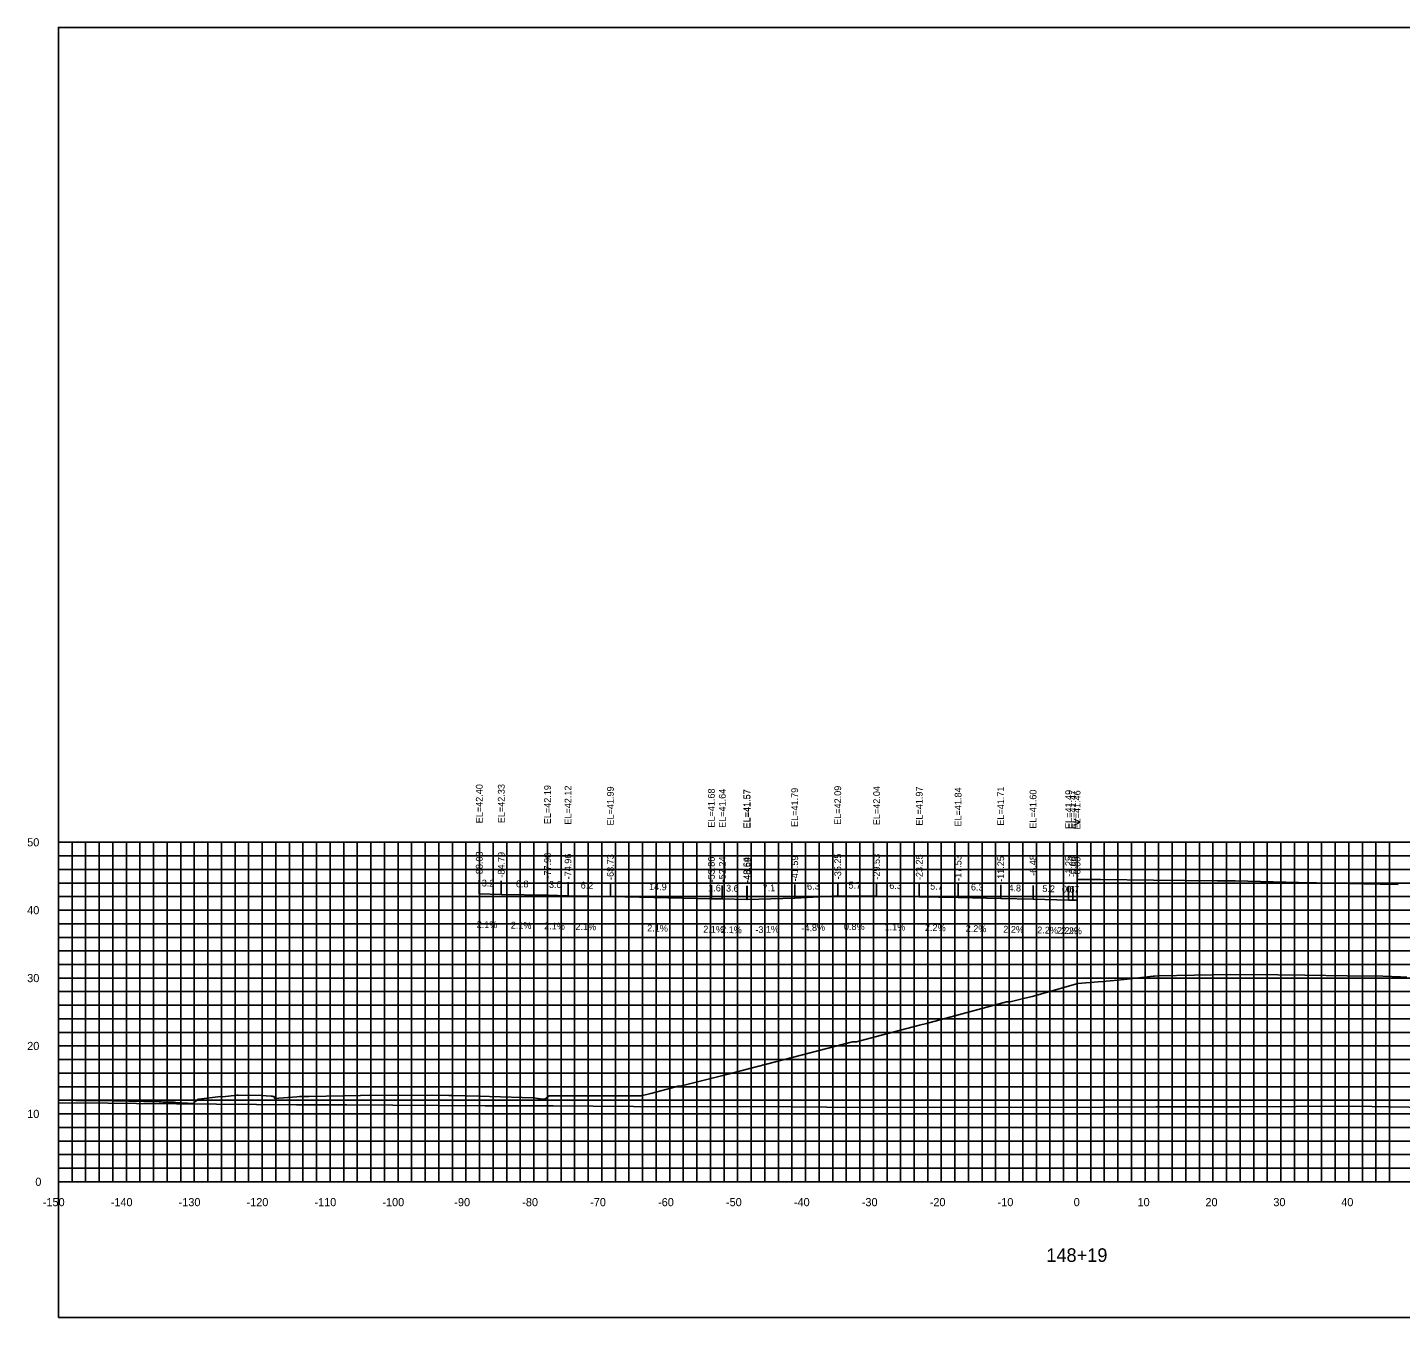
# Model space of a CAD drawing. Extents: x 1800880 to 1818864, y 245271 to 250560.
# Drawn here: x 1817075.2 to 1817277.4, y 249466.6 to 249656.6 of the extents above; entities that cross this region are included whole.
import ezdxf

# ---------------------------------------------------------------- set-up
doc = ezdxf.new("R2010")
doc.units = 0
for name, color, linetype in [('33', 7, 'Continuous'), ('ANNO-TXT', 7, 'Continuous'), ('AXIS', 7, 'Continuous'), ('CL-CNST', 7, 'Continuous'), ('DESIGN - DRAINAGE - Bridges', 7, 'Continuous'), ('Level 32', 7, 'Continuous'), ('Level 37', 7, 'Continuous'), ('Level 46', 7, 'Continuous'), ('Level 62', 7, 'Continuous'), ('SHT-BDR', 7, 'Continuous')]:
    doc.layers.add(name, color=color, linetype=linetype)

msp = doc.modelspace()

# ---------------------------------------------------------------- linework, layer by layer
at = {"layer": 'AXIS'}
msp.add_lwpolyline([(1817229.79, 249531.14), (1817230.06, 249531.14), (1817231.04, 249531.12), (1817233.24, 249531.11), (1817241.04, 249531.03), (1817250.39, 249530.92), (1817253.04, 249530.91), (1817262.39, 249530.7), (1817265.04, 249530.64), (1817274.39, 249530.44), (1817277.04, 249530.38)], dxfattribs=at)
at = {"layer": 'CL-CNST'}
msp.add_lwpolyline([(1817079.78, 249498.62), (1817080, 249498.62), (1817082.32, 249498.59), (1817087.87, 249498.53), (1817094.59, 249498.36), (1817094.89, 249498.36), (1817095.21, 249498.35), (1817095.57, 249498.34), (1817095.96, 249498.33), (1817096.4, 249498.32), (1817096.88, 249498.31), (1817097.07, 249498.3), (1817099.62, 249498.15), (1817099.86, 249498.38), (1817100.19, 249498.63), (1817100.23, 249498.72), (1817100.41, 249498.79), (1817100.44, 249498.79), (1817103.65, 249499.17), (1817103.98, 249499.12), (1817106.05, 249499.35), (1817106.24, 249499.35), (1817109.63, 249499.32), (1817109.67, 249499.31), (1817110.36, 249499.27), (1817111.09, 249499.24), (1817111.24, 249499.21), (1817111.25, 249499.2), (1817111.28, 249499.2), (1817111.31, 249499.19), (1817111.35, 249499.19), (1817111.42, 249499.17), (1817111.55, 249499.15), (1817111.56, 249499.15), (1817111.57, 249499.13), (1817111.59, 249499.03), (1817111.6, 249498.98), (1817111.61, 249498.94), (1817111.61, 249498.92), (1817111.62, 249498.9), (1817111.62, 249498.89), (1817114.9, 249499.12), (1817115.29, 249499.15), (1817115.72, 249499.15), (1817115.8, 249499.15), (1817115.98, 249499.16), (1817116.07, 249499.16), (1817116.3, 249499.17), (1817116.63, 249499.17), (1817124.28, 249499.33), (1817125.59, 249499.36), (1817125.61, 249499.36), (1817137.27, 249499.32), (1817137.68, 249499.32), (1817141.76, 249499.2), (1817143.26, 249499.15), (1817149.69, 249498.97), (1817151.18, 249498.8), (1817151.31, 249498.79), (1817151.35, 249498.78), (1817151.36, 249498.78), (1817151.37, 249498.78), (1817151.38, 249498.78), (1817151.38, 249498.78), (1817151.39, 249498.78), (1817151.39, 249498.78), (1817151.39, 249498.78), (1817151.39, 249498.78), (1817151.39, 249498.78), (1817151.39, 249498.78), (1817151.39, 249498.78), (1817151.4, 249498.78), (1817151.4, 249498.78), (1817151.4, 249498.78), (1817151.4, 249498.78), (1817151.4, 249498.78), (1817151.4, 249498.78), (1817151.4, 249498.78), (1817151.4, 249498.78), (1817151.4, 249498.78), (1817151.41, 249498.78), (1817152, 249499.24), (1817152, 249499.24), (1817152.01, 249499.25), (1817152.02, 249499.25), (1817152.46, 249499.25), (1817152.5, 249499.25), (1817165.09, 249499.26), (1817165.13, 249499.26), (1817165.59, 249499.26), (1817167.03, 249499.63), (1817170.69, 249500.58), (1817171.01, 249500.67), (1817171.34, 249500.69), (1817178.58, 249502.53), (1817178.93, 249502.61), (1817196.72, 249507.21), (1817196.8, 249507.21), (1817197.29, 249507.23), (1817200.03, 249507.95), (1817206.58, 249509.67), (1817207.59, 249509.93), (1817219.39, 249513.1), (1817219.47, 249513.1), (1817219.83, 249513.09), (1817219.91, 249513.11), (1817221.89, 249513.6), (1817223.15, 249513.88), (1817229.89, 249515.79), (1817232.89, 249516.05), (1817233.71, 249516.13), (1817234.06, 249516.14), (1817235.23, 249516.26), (1817237.17, 249516.47), (1817240.98, 249516.88), (1817241.15, 249516.9), (1817241.2, 249516.91), (1817241.84, 249516.92), (1817252.34, 249517.15), (1817259.35, 249517.08), (1817263.33, 249517.05), (1817269.53, 249516.96), (1817274.82, 249516.87), (1817277.4, 249516.79), (1817278.32, 249516.76)], dxfattribs=at)
at = {"layer": 'DESIGN - DRAINAGE - Bridges'}
for p, q in [((1817079.73, 249536.61), (1817079.78, 249536.61)), ((1817079.78, 249486.61), (1817079.78, 249536.61)), ((1817079.73, 249526.61), (1817079.78, 249526.61)), ((1817079.73, 249516.61), (1817079.78, 249516.61)), ((1817079.73, 249506.61), (1817079.78, 249506.61)), ((1817079.73, 249496.61), (1817079.78, 249496.61)), ((1817079.73, 249486.61), (1817079.78, 249486.61)), ((1817079.78, 249486.61), (1817379.79, 249486.61)), ((1817079.78, 249486.55), (1817079.78, 249486.61)), ((1817089.79, 249486.55), (1817089.79, 249486.61)), ((1817099.79, 249486.55), (1817099.79, 249486.61)), ((1817109.79, 249486.55), (1817109.79, 249486.61)), ((1817119.79, 249486.55), (1817119.79, 249486.61)), ((1817129.79, 249486.55), (1817129.79, 249486.61)), ((1817139.79, 249486.55), (1817139.79, 249486.61)), ((1817149.79, 249486.55), (1817149.79, 249486.61)), ((1817159.79, 249486.55), (1817159.79, 249486.61)), ((1817169.79, 249486.55), (1817169.79, 249486.61)), ((1817179.79, 249486.55), (1817179.79, 249486.61)), ((1817189.79, 249486.55), (1817189.79, 249486.61)), ((1817199.79, 249486.55), (1817199.79, 249486.61)), ((1817209.79, 249486.55), (1817209.79, 249486.61)), ((1817219.79, 249486.55), (1817219.79, 249486.61)), ((1817229.79, 249486.55), (1817229.79, 249486.61)), ((1817239.79, 249486.55), (1817239.79, 249486.61)), ((1817249.79, 249486.55), (1817249.79, 249486.61)), ((1817259.79, 249486.55), (1817259.79, 249486.61)), ((1817269.79, 249486.55), (1817269.79, 249486.61))]:
    msp.add_line(p, q, dxfattribs=at)
at = {"layer": 'Level 37'}
for p, q in [((1817141.75, 249529.01), (1817141.75, 249531.01)), ((1817144.99, 249528.94), (1817144.99, 249530.94)), ((1817151.8, 249528.8), (1817151.8, 249530.8)), ((1817154.82, 249528.74), (1817154.82, 249530.74)), ((1817161.06, 249528.61), (1817161.06, 249530.61)), ((1817194.54, 249528.7), (1817194.54, 249530.7)), ((1817200.26, 249528.66), (1817200.26, 249530.66)), ((1817206.54, 249528.59), (1817206.54, 249530.59)), ((1817212.26, 249528.46), (1817212.26, 249530.46)), ((1817175.93, 249528.29), (1817175.93, 249530.29)), ((1817177.54, 249528.26), (1817177.54, 249530.26)), ((1817181.14, 249528.18), (1817181.14, 249530.18)), ((1817181.19, 249528.18), (1817181.19, 249530.18)), ((1817188.2, 249528.4), (1817188.2, 249530.4)), ((1817218.54, 249528.32), (1817218.54, 249530.32)), ((1817223.3, 249528.22), (1817223.3, 249530.22)), ((1817228.54, 249528.1), (1817228.54, 249530.1)), ((1817229.13, 249528.09), (1817229.13, 249530.09)), ((1817229.78, 249528.07), (1817229.78, 249530.07))]:
    msp.add_line(p, q, dxfattribs=at)
msp.add_lwpolyline([(1817079.78, 249466.61), (1817379.79, 249466.61), (1817379.79, 249656.61), (1817079.78, 249656.61)], close=True, dxfattribs=at)
at = {"layer": 'Level 46'}
for p, q in [((1817079.78, 249536.61), (1817379.79, 249536.61)), ((1817079.78, 249486.61), (1817079.78, 249536.61)), ((1817081.79, 249486.61), (1817081.79, 249536.61)), ((1817083.79, 249486.61), (1817083.79, 249536.61)), ((1817085.79, 249486.61), (1817085.79, 249536.61)), ((1817087.79, 249486.61), (1817087.79, 249536.61)), ((1817089.79, 249486.61), (1817089.79, 249536.61)), ((1817091.79, 249486.61), (1817091.79, 249536.61)), ((1817093.79, 249486.61), (1817093.79, 249536.61)), ((1817095.79, 249486.61), (1817095.79, 249536.61)), ((1817097.79, 249486.61), (1817097.79, 249536.61)), ((1817099.79, 249486.61), (1817099.79, 249536.61)), ((1817101.79, 249486.61), (1817101.79, 249536.61)), ((1817103.79, 249486.61), (1817103.79, 249536.61)), ((1817105.79, 249486.61), (1817105.79, 249536.61)), ((1817107.79, 249486.61), (1817107.79, 249536.61)), ((1817109.79, 249486.61), (1817109.79, 249536.61)), ((1817111.79, 249486.61), (1817111.79, 249536.61)), ((1817113.79, 249486.61), (1817113.79, 249536.61)), ((1817115.79, 249486.61), (1817115.79, 249536.61)), ((1817117.79, 249486.61), (1817117.79, 249536.61)), ((1817119.79, 249486.61), (1817119.79, 249536.61)), ((1817121.79, 249486.61), (1817121.79, 249536.61)), ((1817123.79, 249486.61), (1817123.79, 249536.61)), ((1817125.79, 249486.61), (1817125.79, 249536.61)), ((1817127.79, 249486.61), (1817127.79, 249536.61)), ((1817129.79, 249486.61), (1817129.79, 249536.61)), ((1817131.79, 249486.61), (1817131.79, 249536.61)), ((1817133.79, 249486.61), (1817133.79, 249536.61)), ((1817135.79, 249486.61), (1817135.79, 249536.61)), ((1817137.79, 249486.61), (1817137.79, 249536.61)), ((1817139.79, 249486.61), (1817139.79, 249536.61)), ((1817141.79, 249486.61), (1817141.79, 249536.61)), ((1817143.79, 249486.61), (1817143.79, 249536.61)), ((1817145.79, 249486.61), (1817145.79, 249536.61)), ((1817147.79, 249486.61), (1817147.79, 249536.61)), ((1817149.79, 249486.61), (1817149.79, 249536.61)), ((1817151.79, 249486.61), (1817151.79, 249536.61)), ((1817153.79, 249486.61), (1817153.79, 249536.61)), ((1817155.79, 249486.61), (1817155.79, 249536.61)), ((1817157.79, 249486.61), (1817157.79, 249536.61)), ((1817159.79, 249486.61), (1817159.79, 249536.61)), ((1817161.79, 249486.61), (1817161.79, 249536.61)), ((1817163.79, 249486.61), (1817163.79, 249536.61)), ((1817165.79, 249486.61), (1817165.79, 249536.61)), ((1817167.79, 249486.61), (1817167.79, 249536.61)), ((1817169.79, 249486.61), (1817169.79, 249536.61)), ((1817171.79, 249486.61), (1817171.79, 249536.61)), ((1817173.79, 249486.61), (1817173.79, 249536.61)), ((1817175.79, 249486.61), (1817175.79, 249536.61)), ((1817177.79, 249486.61), (1817177.79, 249536.61)), ((1817179.79, 249486.61), (1817179.79, 249536.61)), ((1817181.79, 249486.61), (1817181.79, 249536.61)), ((1817183.79, 249486.61), (1817183.79, 249536.61)), ((1817185.79, 249486.61), (1817185.79, 249536.61)), ((1817187.79, 249486.61), (1817187.79, 249536.61)), ((1817189.79, 249486.61), (1817189.79, 249536.61)), ((1817191.79, 249486.61), (1817191.79, 249536.61)), ((1817193.79, 249486.61), (1817193.79, 249536.61)), ((1817195.79, 249486.61), (1817195.79, 249536.61)), ((1817197.79, 249486.61), (1817197.79, 249536.61)), ((1817199.79, 249486.61), (1817199.79, 249536.61)), ((1817201.79, 249486.61), (1817201.79, 249536.61)), ((1817203.79, 249486.61), (1817203.79, 249536.61)), ((1817205.79, 249486.61), (1817205.79, 249536.61)), ((1817207.79, 249486.61), (1817207.79, 249536.61)), ((1817209.79, 249486.61), (1817209.79, 249536.61)), ((1817211.79, 249486.61), (1817211.79, 249536.61)), ((1817213.79, 249486.61), (1817213.79, 249536.61)), ((1817215.79, 249486.61), (1817215.79, 249536.61)), ((1817217.79, 249486.61), (1817217.79, 249536.61)), ((1817219.79, 249486.61), (1817219.79, 249536.61)), ((1817221.79, 249486.61), (1817221.79, 249536.61)), ((1817223.79, 249486.61), (1817223.79, 249536.61)), ((1817225.79, 249486.61), (1817225.79, 249536.61)), ((1817227.79, 249486.61), (1817227.79, 249536.61)), ((1817229.79, 249486.61), (1817229.79, 249536.61)), ((1817231.79, 249486.61), (1817231.79, 249536.61)), ((1817233.79, 249486.61), (1817233.79, 249536.61)), ((1817235.79, 249486.61), (1817235.79, 249536.61)), ((1817237.79, 249486.61), (1817237.79, 249536.61)), ((1817239.79, 249486.61), (1817239.79, 249536.61)), ((1817241.79, 249486.61), (1817241.79, 249536.61)), ((1817243.79, 249486.61), (1817243.79, 249536.61)), ((1817245.79, 249486.61), (1817245.79, 249536.61)), ((1817247.79, 249486.61), (1817247.79, 249536.61)), ((1817249.79, 249486.61), (1817249.79, 249536.61)), ((1817251.79, 249486.61), (1817251.79, 249536.61)), ((1817253.79, 249486.61), (1817253.79, 249536.61)), ((1817255.79, 249486.61), (1817255.79, 249536.61)), ((1817257.79, 249486.61), (1817257.79, 249536.61)), ((1817259.79, 249486.61), (1817259.79, 249536.61)), ((1817261.79, 249486.61), (1817261.79, 249536.61)), ((1817263.79, 249486.61), (1817263.79, 249536.61)), ((1817265.79, 249486.61), (1817265.79, 249536.61)), ((1817267.79, 249486.61), (1817267.79, 249536.61)), ((1817269.79, 249486.61), (1817269.79, 249536.61)), ((1817271.79, 249486.61), (1817271.79, 249536.61)), ((1817273.79, 249486.61), (1817273.79, 249536.61)), ((1817275.79, 249486.61), (1817275.79, 249536.61)), ((1817079.78, 249534.61), (1817379.79, 249534.61)), ((1817079.78, 249532.61), (1817379.79, 249532.61)), ((1817079.78, 249530.61), (1817379.79, 249530.61)), ((1817079.78, 249528.61), (1817379.79, 249528.61)), ((1817079.78, 249526.61), (1817379.79, 249526.61)), ((1817079.78, 249524.61), (1817379.79, 249524.61)), ((1817079.78, 249522.61), (1817379.79, 249522.61)), ((1817079.78, 249520.61), (1817379.79, 249520.61)), ((1817079.78, 249518.61), (1817379.79, 249518.61)), ((1817079.78, 249516.61), (1817379.79, 249516.61)), ((1817079.78, 249514.61), (1817379.79, 249514.61)), ((1817079.78, 249512.61), (1817379.79, 249512.61)), ((1817079.78, 249510.61), (1817379.79, 249510.61)), ((1817079.78, 249508.61), (1817379.79, 249508.61)), ((1817079.78, 249506.61), (1817379.79, 249506.61)), ((1817079.78, 249504.61), (1817379.79, 249504.61)), ((1817079.78, 249502.61), (1817379.79, 249502.61)), ((1817079.78, 249500.61), (1817379.79, 249500.61)), ((1817079.78, 249498.61), (1817379.79, 249498.61)), ((1817079.78, 249496.61), (1817379.79, 249496.61)), ((1817079.78, 249494.61), (1817379.79, 249494.61)), ((1817079.78, 249492.61), (1817379.79, 249492.61)), ((1817079.78, 249490.61), (1817379.79, 249490.61)), ((1817079.78, 249488.61), (1817379.79, 249488.61)), ((1817079.78, 249486.61), (1817379.79, 249486.61))]:
    msp.add_line(p, q, dxfattribs=at)
at = {"layer": 'Level 62'}
for points in [[(1817141.75, 249529.01), (1817144.99, 249528.94), (1817151.8, 249528.8), (1817154.82, 249528.74), (1817161.06, 249528.61), (1817175.93, 249528.29), (1817177.54, 249528.26), (1817181.19, 249528.18)], [(1817181.14, 249528.18), (1817188.2, 249528.4), (1817194.54, 249528.7), (1817200.26, 249528.66), (1817206.54, 249528.59), (1817212.26, 249528.46), (1817218.54, 249528.32), (1817223.3, 249528.22), (1817228.54, 249528.1), (1817229.13, 249528.09), (1817229.78, 249528.07)], [(1817079.78, 249498.22), (1817087.09, 249498.17), (1817091.29, 249498.15), (1817114.85, 249497.93), (1817122.25, 249497.92), (1817142.6, 249497.79), (1817152.61, 249497.79), (1817170.36, 249497.66), (1817182.52, 249497.68), (1817198.11, 249497.57), (1817212.09, 249497.62), (1817225.87, 249497.57), (1817241.39, 249497.65), (1817253.62, 249497.66), (1817270.48, 249497.76), (1817281.38, 249497.56), (1817299.39, 249497.67), (1817309.13, 249497.78), (1817318.11, 249497.72), (1817336.89, 249497.83), (1817345.58, 249497.98), (1817364.65, 249498.09), (1817373, 249497.86), (1817379.79, 249497.91)]]:
    msp.add_lwpolyline(points, dxfattribs=at)

# ---------------------------------------------------------------- texts
for s, p in [('-150', (1817077.48, 249483.01)), ('-140', (1817087.48, 249483.01)), ('-130', (1817097.48, 249483.01)), ('-120', (1817107.48, 249483.01)), ('-110', (1817117.48, 249483.01)), ('-100', (1817127.48, 249483.01)), ('-90', (1817138.08, 249483.01)), ('-80', (1817148.08, 249483.01)), ('-70', (1817158.08, 249483.01)), ('-60', (1817168.08, 249483.01)), ('-50', (1817178.08, 249483.01)), ('-40', (1817188.08, 249483.01)), ('-30', (1817198.08, 249483.01)), ('-20', (1817208.08, 249483.01)), ('-10', (1817218.08, 249483.01)), ('0', (1817229.28, 249483.01)), ('10', (1817238.68, 249483.01)), ('20', (1817248.68, 249483.01)), ('30', (1817258.68, 249483.01)), ('40', (1817268.68, 249483.01))]:
    msp.add_text(s, height=1.2).set_placement(p)
at = {"layer": '33'}
for s, p in [('50', (1817075.18, 249536.01)), ('40', (1817075.18, 249526.01)), ('30', (1817075.18, 249516.01)), ('20', (1817075.18, 249506.01)), ('10', (1817075.18, 249496.01)), ('0', (1817076.38, 249486.01))]:
    msp.add_text(s, height=1.2, dxfattribs=at).set_placement(p)
at = {"layer": 'ANNO-TXT'}
for s, rotation, p in [('3.2', 358.7955, (1817142.11, 249530.11)), ('6.8', 358.7955, (1817147.14, 249530)), ('3.0', 358.7955, (1817152.01, 249529.9)), ('6.2', 358.7955, (1817156.68, 249529.8)), ('14.9', 358.7911, (1817166.74, 249529.59)), ('6.3', 2.7281, (1817190.03, 249529.59)), ('5.7', 359.5153, (1817196.12, 249529.79)), ('6.3', 359.3576, (1817202.12, 249529.73)), ('5.7', 358.7397, (1817208.14, 249529.65)), ('6.3', 358.7397, (1817214.14, 249529.52)), ('1.6', 358.7911, (1817175.45, 249529.4)), ('3.6', 358.7911, (1817178.08, 249529.35)), ('7.1', 1.7991, (1817183.48, 249529.35)), ('4.8', 358.7397, (1817219.66, 249529.4)), ('5.2', 358.7397, (1817224.66, 249529.29)), ('0.6', 358.7397, (1817227.55, 249529.22)), ('0.7', 358.7397, (1817228.2, 249529.21)), ('2.1%', 358.7955, (1817141.36, 249524.02)), ('2.1%', 358.7955, (1817146.38, 249523.91)), ('2.1%', 358.7955, (1817151.3, 249523.81)), ('2.1%', 358.7955, (1817155.92, 249523.71)), ('2.1%', 358.7911, (1817166.47, 249523.49)), ('-4.8%', 2.7281, (1817189.2, 249523.44)), ('0.8%', 359.5153, (1817195.44, 249523.7)), ('1.1%', 359.3576, (1817201.43, 249523.64)), ('2.2%', 358.7397, (1817207.37, 249523.57)), ('2.2%', 358.7397, (1817213.37, 249523.43)), ('2.1%', 358.7911, (1817174.72, 249523.32)), ('2.1%', 358.7911, (1817177.35, 249523.26)), ('-3.1%', 1.7991, (1817182.42, 249523.22)), ('2.2%', 358.7397, (1817218.9, 249523.31)), ('2.2%', 358.7397, (1817223.9, 249523.2)), ('2.2%', 358.7397, (1817226.81, 249523.14)), ('2.2%', 358.7397, (1817227.43, 249523.12))]:
    msp.add_text(s, height=1, rotation=rotation, dxfattribs=at).set_placement(p)
at = {"layer": 'DESIGN - DRAINAGE - Bridges'}
for s, height, p in [('>', 1.5, (1817229.18, 249538.86)), ('-', 0.0001, (1817079.78, 249486.61))]:
    msp.add_text(s, height=height, dxfattribs=at).set_placement(p)
at = {"layer": 'Level 32'}
msp.add_text('148+19', height=2, dxfattribs=at).set_placement((1817225.25, 249474.81))
at = {"layer": 'SHT-BDR'}
for s, p in [('EL=42.40', (1817142.25, 249539.41)), ('EL=42.33', (1817145.49, 249539.42)), ('EL=42.19', (1817152.3, 249539.27)), ('EL=42.12', (1817155.32, 249539.21)), ('EL=41.99', (1817161.56, 249539.08)), ('EL=42.09', (1817195.04, 249539.18)), ('EL=42.04', (1817200.76, 249539.13)), ('EL=41.97', (1817207.04, 249539.06)), ('EL=41.84', (1817212.76, 249538.93)), ('EL=41.71', (1817219.04, 249539.05)), ('EL=41.68', (1817176.43, 249538.77)), ('EL=41.64', (1817178.04, 249538.73)), ('EL=41.57', (1817181.64, 249538.65)), ('EL=41.57', (1817181.69, 249538.65)), ('EL=41.79', (1817188.7, 249538.87)), ('EL=41.60', (1817223.8, 249538.61)), ('EL=41.49', (1817229.04, 249538.57)), ('EL=41.47', (1817229.63, 249538.56)), ('EL=41.46', (1817230.28, 249538.5)), ('-88.03', (1817142.25, 249531.47)), ('-84.79', (1817145.49, 249531.4)), ('-77.98', (1817152.3, 249531.26)), ('-74.96', (1817155.32, 249531.15)), ('-68.73', (1817161.56, 249531.06)), ('-41.59', (1817188.7, 249530.86)), ('-35.25', (1817195.04, 249531.16)), ('-29.53', (1817200.76, 249531.11)), ('-23.25', (1817207.04, 249531.04)), ('-17.53', (1817212.76, 249530.92)), ('-11.25', (1817219.04, 249530.78)), ('-6.48', (1817223.8, 249531.67)), ('-1.25', (1817229.04, 249531.55)), ('-53.86', (1817176.43, 249530.7)), ('-52.24', (1817178.04, 249530.72)), ('-48.64', (1817181.64, 249530.64)), ('-48.59', (1817181.69, 249530.64)), ('-0.66', (1817229.63, 249531.49)), ('-0.00', (1817230.28, 249531.44))]:
    msp.add_text(s, height=1, rotation=90, dxfattribs=at).set_placement(p)

doc.saveas('drawing.dxf')
